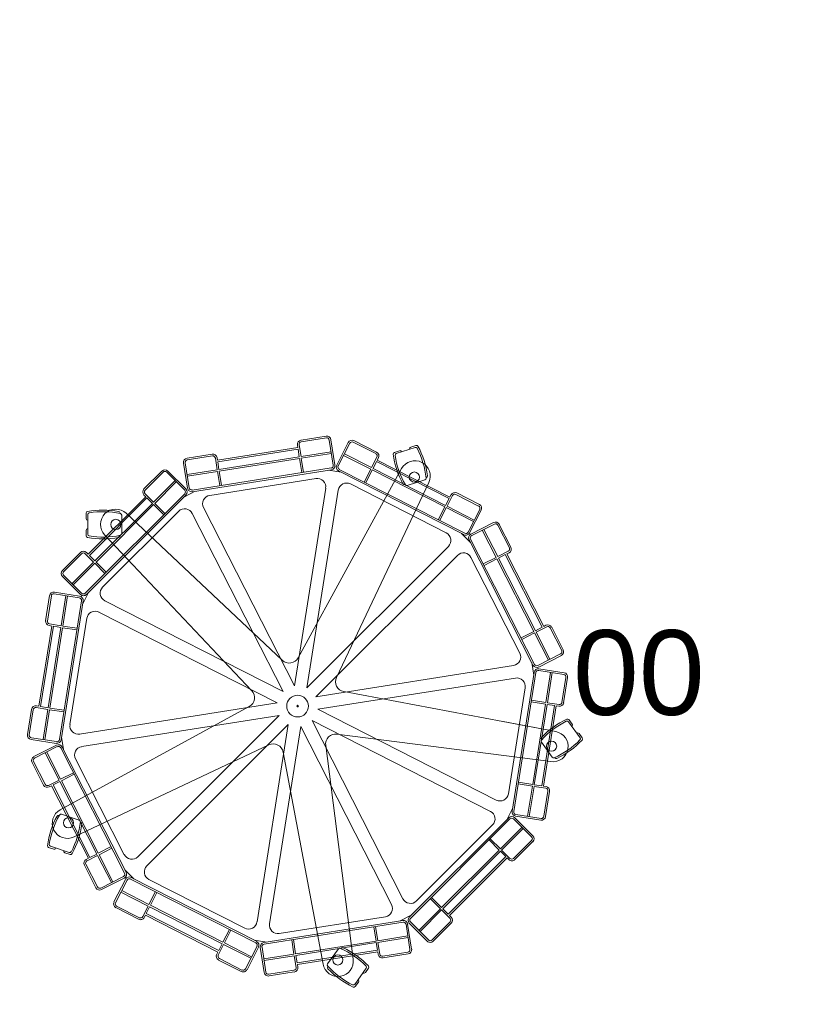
# Model space of a CAD drawing. Header units: millimetres. Extents: x -692150 to 2662533, y -95416 to 65084.
# Tile 648 of 656: x -29892 to -28976, y 35498 to 36660. Entities that reach past the tile are written whole.
import ezdxf
from ezdxf import colors
from ezdxf.entities.mleader import LeaderData, LeaderLine
from ezdxf.math import Vec2, Vec3

# ---------------------------------------------------------------- set-up
doc = ezdxf.new("R2010")
doc.units = ezdxf.units.MM
doc.layers.get('Defpoints').update_dxf_attribs({"color": 30})
doc.layers.add('09_АР_Мебель', color=7, linetype='Continuous', lineweight=9, true_color=0x000000)
doc.layers.add('11_АР_Номер мебели', color=1, linetype='Continuous', lineweight=13, plot=False)
doc.layers.add('17_АР_Текст', color=250, linetype='Continuous', lineweight=0)
doc.styles.add('_ТЕКСТОВЫЙ', font='arial.ttf', dxfattribs={"width": 0.8})
doc.styles.get("Standard").update_dxf_attribs({"font": 'arial.ttf'})

# ---------------------------------------------------------------- blocks, each defined once
blk = doc.blocks.new('Стойка поворотная для ГЖП')
at = {"layer": '09_АР_Мебель', "lineweight": 0}
for p, q in [((33.6, 318.5), (4, 313.8)), ((33.9, 316.5), (4.3, 311.8)), ((37.3, 314), (42, 284.4)), ((39.3, 314.3), (44, 284.7)), ((-94.5, 290.1), (0.3, 305.1)), ((-94.2, 288.1), (0.6, 303.1)), ((-0.2, 308.1), (0.3, 305.1)), ((0.6, 303.1), (2, 294.3)), ((1.8, 308.4), (4, 294.6)), ((59.7, 311.1), (46.1, 284.4)), ((61.5, 310.2), (47.9, 283.5)), ((65.6, 311.5), (92.3, 297.9)), ((66.5, 313.3), (93.2, 299.7)), ((116.4, 298), (138.6, 305.3)), ((139.5, 307.7), (133.5, 305.7)), ((-130.4, 292.5), (-100.7, 297.2)), ((-130.1, 290.5), (-100.4, 295.2)), ((-97, 292.7), (-94.8, 278.9)), ((-95, 293.1), (-94.5, 290.1)), ((-92.8, 279.2), (2, 294.3)), ((-92.5, 277.3), (2.3, 292.3)), ((2.3, 292.3), (5, 275.5)), ((4, 294.6), (39.5, 300.2)), ((4.3, 292.6), (39.8, 298.2)), ((4.3, 292.6), (6.9, 275.8)), ((54.3, 295.9), (86.3, 279.6)), ((55.2, 297.7), (87.3, 281.4)), ((93.6, 293.8), (87.3, 281.4)), ((95.4, 292.9), (94, 290.3)), ((114.1, 299.4), (120.2, 301.4)), ((-134.5, 286.8), (-129.8, 257.2)), ((-132.5, 287.1), (-127.9, 257.5)), ((-130.4, 273.3), (-94.8, 278.9)), ((-124.4, 255), (39.5, 281)), ((-124.1, 253), (39.8, 279)), ((-94.2, 288.1), (-92.8, 279.2)), ((122.6, 280.2), (0.5, 57)), ((49.2, 279.4), (197.1, 204.1)), ((86.3, 279.6), (78.6, 264.4)), ((93.1, 288.5), (89, 280.5)), ((89, 280.5), (174.6, 236.9)), ((93.1, 288.5), (178.7, 244.9)), ((94, 290.3), (179.6, 246.7)), ((-160, 277.4), (-181.2, 256.2)), ((-158.6, 276), (-179.8, 254.8)), ((-154.4, 276), (-133.2, 254.8)), ((-153, 277.4), (-131.7, 256.2)), ((-130, 271.3), (-94.5, 276.9)), ((-103.6, 248.7), (21.7, 268.5)), ((-94.5, 276.9), (-91.8, 260.2)), ((-92.5, 277.3), (-89.9, 260.5)), ((36.5, 278.5), (51.3, 276.1)), ((48.3, 277.6), (196.2, 202.3)), ((88.1, 278.7), (80.4, 263.5)), ((88.1, 278.7), (173.7, 235.1)), ((151.5, 269.5), (151.9, 269.6)), ((-169.9, 240.6), (-144.5, 266.1)), ((-168.5, 239.2), (-143.1, 264.7)), ((-3.8, 24), (33.1, 257.1)), ((45.8, 33.9), (154.7, 263.9)), ((62.4, 262.1), (175.4, 204.5)), ((126.9, 261.5), (126.5, 261.4)), ((150.2, 267), (129.4, 260.2)), ((-250.5, 133.2), (-133.2, 250.5)), ((-249.1, 131.7), (-131.7, 249.1)), ((-247, 179.1), (-179.1, 247)), ((-245.6, 177.7), (-177.7, 245.6)), ((-181.2, 249.1), (-179.1, 247)), ((-179.8, 250.5), (-169.9, 240.6)), ((-177.7, 245.6), (-171.3, 239.2)), ((-134.1, 246.7), (-120.8, 253.5)), ((11, 21.6), (47.9, 254.7)), ((178.7, 244.9), (174.6, 236.9)), ((182.7, 248.4), (176.4, 236)), ((180.9, 249.4), (179.6, 246.7)), ((213.5, 236.1), (186.7, 249.8)), ((214.4, 237.9), (187.7, 251.5)), ((-239.2, 171.3), (-171.3, 239.2)), ((-237.8, 169.9), (-169.9, 237.8)), ((-169.9, 237.8), (-157.9, 225.8)), ((-168.5, 239.2), (-156.5, 227.2)), ((-3.8, 24), (-110.9, 234.3)), ((173.7, 235.1), (165.9, 220)), ((175.4, 234.2), (167.7, 219)), ((175.4, 234.2), (207.5, 217.8)), ((176.4, 236), (208.4, 219.6)), ((-249.5, 227.8), (-249.5, 221.4)), ((-247.5, 202.8), (-247.5, 226.1)), ((-230, 140.3), (-140.3, 230)), ((-209.5, 227.4), (-209.5, 227.8)), ((-207.5, 225.4), (-207.5, 203.5)), ((-18.1, 54), (-202.2, 227.5)), ((-17.2, 17.2), (-124.3, 227.4)), ((214.8, 232.1), (201.2, 205.4)), ((216.6, 231.2), (202.9, 204.5)), ((231.2, 216.6), (204.5, 202.9)), ((232.1, 214.8), (205.4, 201.2)), ((236.1, 213.5), (249.8, 186.7)), ((237.9, 214.4), (251.5, 187.7)), ((-249.5, 201.1), (-249.5, 207.4)), ((-227.6, 202.1), (-54, 18.1)), ((-209.5, 201.5), (-209.5, 201.1)), ((193.2, 203.8), (203.8, 193.2)), ((217.8, 207.5), (234.2, 175.4)), ((219.6, 208.4), (236, 176.4)), ((11, 21.6), (177.9, 188.5)), ((202.3, 196.2), (277.6, 48.3)), ((204.1, 197.1), (279.4, 49.2)), ((-277.4, 160), (-256.2, 181.2)), ((-276, 158.6), (-254.8, 179.8)), ((-250.5, 179.8), (-240.6, 169.9)), ((-249.1, 181.2), (-247, 179.1)), ((-245.6, 177.7), (-239.2, 171.3)), ((21.6, 11), (188.5, 177.9)), ((204.5, 175.4), (262.1, 62.4)), ((234.2, 175.4), (219, 167.7)), ((248.4, 182.7), (236, 176.4)), ((244.9, 178.7), (236.9, 174.6)), ((236.9, 174.6), (280.5, 89)), ((244.9, 178.7), (288.5, 93.1)), ((249.4, 180.9), (246.7, 179.6)), ((246.7, 179.6), (290.3, 94)), ((-266.1, 144.5), (-240.6, 169.9)), ((-264.7, 143.1), (-239.2, 168.5)), ((-239.2, 168.5), (-227.2, 156.5)), ((-237.8, 169.9), (-225.8, 157.9)), ((235.1, 173.7), (220, 165.9)), ((235.1, 173.7), (278.7, 88.1)), ((-277.4, 153), (-256.2, 131.7)), ((-276, 154.4), (-254.8, 133.2)), ((-292.5, 130.4), (-297.2, 100.7)), ((-290.5, 130.1), (-295.2, 100.4)), ((-287.1, 132.5), (-257.5, 127.9)), ((-286.8, 134.5), (-257.2, 129.8)), ((-273.3, 130.4), (-278.9, 94.8)), ((-271.3, 130), (-276.9, 94.5)), ((-246.7, 134.1), (-253.5, 120.8)), ((-255, 124.4), (-281, -39.5)), ((-253, 124.1), (-279, -39.8)), ((-17.2, 17.2), (-227.4, 124.3)), ((-24, 3.8), (-234.3, 110.9)), ((-290.1, 94.5), (-305.1, -0.3)), ((-288.1, 94.2), (-303.1, -0.6)), ((-293.1, 95), (-290.1, 94.5)), ((-292.7, 97), (-278.9, 94.8)), ((-288.1, 94.2), (-279.2, 92.8)), ((-276.9, 94.5), (-260.2, 91.8)), ((-248.7, 103.6), (-268.5, -21.7)), ((288.5, 93.1), (280.5, 89)), ((293.8, 93.6), (281.4, 87.3)), ((292.9, 95.4), (290.3, 94)), ((313.3, 66.5), (299.7, 93.2)), ((-279.2, 92.8), (-294.3, -2)), ((-277.3, 92.5), (-292.3, -2.3)), ((-277.3, 92.5), (-260.5, 89.9)), ((278.7, 88.1), (263.5, 80.4)), ((279.6, 86.3), (264.4, 78.6)), ((279.6, 86.3), (295.9, 54.3)), ((281.4, 87.3), (297.7, 55.2)), ((311.5, 65.6), (297.9, 92.3)), ((310.2, 61.5), (283.5, 47.9)), ((311.1, 59.7), (284.4, 46.1)), ((21.6, 11), (254.7, 47.9)), ((278.5, 36.5), (276.1, 51.3)), ((253, -124.1), (279, 39.8)), ((255, -124.4), (281, 39.5)), ((314, 37.3), (284.4, 42)), ((314.3, 39.3), (284.7, 44)), ((292.6, 4.3), (298.2, 39.8)), ((294.6, 4), (300.2, 39.5)), ((24, -3.8), (257.1, 33.1)), ((316.5, 33.9), (311.8, 4.3)), ((318.5, 33.6), (313.8, 4)), ((304.4, -30), (54.4, 17.1)), ((248.7, -103.6), (268.5, 21.7)), ((-308.1, 0.2), (-305.1, -0.3)), ((-24, 3.8), (-257.1, -33.1)), ((292.3, 2.3), (275.5, 5)), ((292.6, 4.3), (275.8, 6.9)), ((277.3, -92.5), (292.3, 2.3)), ((279.2, -92.8), (294.3, 2)), ((288.1, -94.2), (303.1, 0.6)), ((290.1, -94.5), (305.1, 0.3)), ((303.1, 0.6), (294.3, 2)), ((308.4, 1.8), (294.6, 4)), ((308.1, -0.2), (305.1, 0.3)), ((-318.5, -33.6), (-313.8, -4)), ((-316.5, -33.9), (-311.8, -4.3)), ((-308.4, -1.8), (-294.6, -4)), ((-303.1, -0.6), (-294.3, -2)), ((-294.6, -4), (-300.2, -39.5)), ((-292.6, -4.3), (-298.2, -39.8)), ((-292.6, -4.3), (-275.8, -6.9)), ((-292.3, -2.3), (-275.5, -5)), ((-57, -0.5), (-280, -122.4)), ((-21.6, -11), (-254.7, -47.9)), ((-21.6, -11), (-188.5, -177.9)), ((24, -3.8), (234.3, -110.9)), ((-11, -21.6), (-177.9, -188.5)), ((-11, -21.6), (-47.9, -254.7)), ((17.2, -17.2), (227.4, -124.3)), ((17.2, -17.2), (124.3, -227.4)), ((242.3, -18.3), (304.4, -30)), ((319.4, -18.6), (333.1, -37.4)), ((320, -16), (323.8, -21.2)), ((3.8, -24), (-33.1, -257.1)), ((3.8, -24), (110.9, -234.3)), ((46.4, -33.1), (298.8, -65.5)), ((335.7, -37.6), (332, -32.5)), ((-314.3, -39.3), (-284.7, -44)), ((-314, -37.3), (-284.4, -42)), ((-311.1, -59.7), (-284.4, -46.1)), ((-278.5, -36.5), (-276.1, -51.3)), ((-263.7, -154.5), (-33.9, -45.8)), ((65.5, -298.8), (33.1, -46.4)), ((300.3, -60.3), (287.5, -42.7)), ((287.9, -39.9), (287.7, -39.5)), ((-310.2, -61.5), (-283.5, -47.9)), ((-297.7, -55.2), (-281.4, -87.3)), ((-295.9, -54.3), (-279.6, -86.3)), ((-279.4, -49.2), (-204.1, -197.1)), ((-277.6, -48.3), (-202.3, -196.2)), ((-17.1, -54.4), (30, -304.4)), ((-313.3, -66.5), (-299.7, -93.2)), ((-311.5, -65.6), (-297.9, -92.3)), ((-262.1, -62.4), (-204.5, -175.4)), ((303.1, -60.8), (303.4, -61.1)), ((-279.6, -86.3), (-264.4, -78.6)), ((-278.7, -88.1), (-263.5, -80.4)), ((-293.8, -93.6), (-281.4, -87.3)), ((-288.5, -93.1), (-280.5, -89)), ((-280.5, -89), (-236.9, -174.6)), ((-278.7, -88.1), (-235.1, -173.7)), ((276.9, -94.5), (260.2, -91.8)), ((277.3, -92.5), (260.5, -89.9)), ((288.1, -94.2), (279.2, -92.8)), ((-292.9, -95.4), (-290.3, -94)), ((-290.3, -94), (-246.7, -179.6)), ((-288.5, -93.1), (-244.9, -178.7)), ((271.3, -130), (276.9, -94.5)), ((273.3, -130.4), (278.9, -94.8)), ((292.7, -97), (278.9, -94.8)), ((293.1, -95), (290.1, -94.5)), ((290.5, -130.1), (295.2, -100.4)), ((292.5, -130.4), (297.2, -100.7)), ((-278.4, -127.7), (-257.7, -134.5)), ((246.7, -134.1), (253.5, -120.8)), ((-281, -129), (-281.4, -128.9)), ((-256.4, -137), (-256, -137.1)), ((131.7, -249.1), (249.1, -131.7)), ((133.2, -250.5), (250.5, -133.2)), ((276, -154.4), (254.8, -133.2)), ((277.4, -153), (256.2, -131.7)), ((286.8, -134.5), (257.2, -129.8)), ((287.1, -132.5), (257.5, -127.9)), ((140.3, -230), (230, -140.3)), ((239.2, -168.5), (264.7, -143.1)), ((240.6, -169.9), (266.1, -144.5)), ((237.8, -169.9), (225.8, -157.9)), ((239.2, -168.5), (227.2, -156.5)), ((276, -158.6), (254.8, -179.8)), ((277.4, -160), (256.2, -181.2)), ((-293.7, -166.9), (-287.7, -168.9)), ((-269.3, -172.7), (-291.5, -165.5)), ((-268.3, -175.1), (-274.4, -173.2)), ((-235.1, -173.7), (-220, -165.9)), ((-234.2, -175.4), (-219, -167.7)), ((169.9, -237.8), (237.8, -169.9)), ((171.3, -239.2), (239.2, -171.3)), ((245.6, -177.7), (239.2, -171.3)), ((250.5, -179.8), (240.6, -169.9)), ((-249.4, -180.9), (-246.7, -179.6)), ((-248.4, -182.7), (-236, -176.4)), ((-244.9, -178.7), (-236.9, -174.6)), ((-236, -176.4), (-219.6, -208.4)), ((-234.2, -175.4), (-217.8, -207.5)), ((177.7, -245.6), (245.6, -177.7)), ((179.1, -247), (247, -179.1)), ((249.1, -181.2), (247, -179.1)), ((-237.9, -214.4), (-251.5, -187.7)), ((-236.1, -213.5), (-249.8, -186.7)), ((-203.8, -193.2), (-193.2, -203.8)), ((-232.1, -214.8), (-205.4, -201.2)), ((-231.2, -216.6), (-204.5, -202.9)), ((-216.6, -231.2), (-202.9, -204.5)), ((-214.8, -232.1), (-201.2, -205.4)), ((-197.1, -204.1), (-49.2, -279.4)), ((-196.2, -202.3), (-48.3, -277.6)), ((-175.4, -204.5), (-62.4, -262.1)), ((-208.4, -219.6), (-176.4, -236)), ((-207.5, -217.8), (-175.4, -234.2)), ((-175.4, -234.2), (-167.7, -219)), ((-173.7, -235.1), (-165.9, -220)), ((168.5, -239.2), (156.5, -227.2)), ((169.9, -237.8), (157.9, -225.8)), ((-214.4, -237.9), (-187.7, -251.5)), ((-213.5, -236.1), (-186.7, -249.8)), ((-182.7, -248.4), (-176.4, -236)), ((-178.7, -244.9), (-174.6, -236.9)), ((-174.6, -236.9), (-89, -280.5)), ((-173.7, -235.1), (-88.1, -278.7)), ((143.1, -264.7), (168.5, -239.2)), ((144.5, -266.1), (169.9, -240.6)), ((179.8, -250.5), (169.9, -240.6)), ((177.7, -245.6), (171.3, -239.2)), ((-180.9, -249.4), (-179.6, -246.7)), ((-179.6, -246.7), (-94, -290.3)), ((-178.7, -244.9), (-93.1, -288.5)), ((124.1, -253), (-39.8, -279)), ((124.4, -255), (-39.5, -281)), ((103.6, -248.7), (-21.7, -268.5)), ((134.1, -246.7), (120.8, -253.5)), ((154.4, -276), (133.2, -254.8)), ((158.6, -276), (179.8, -254.8)), ((181.2, -249.1), (179.1, -247)), ((-88.1, -278.7), (-80.4, -263.5)), ((-86.3, -279.6), (-78.6, -264.4)), ((92.5, -277.3), (89.9, -260.5)), ((94.5, -276.9), (91.8, -260.2)), ((132.5, -287.1), (127.9, -257.5)), ((134.5, -286.8), (129.8, -257.2)), ((153, -277.4), (131.7, -256.2)), ((160, -277.4), (181.2, -256.2)), ((-36.5, -278.5), (-51.3, -276.1)), ((-4.3, -292.6), (-6.9, -275.8)), ((-2.3, -292.3), (-5, -275.5)), ((92.5, -277.3), (-2.3, -292.3)), ((130, -271.3), (94.5, -276.9)), ((130.4, -273.3), (94.8, -278.9)), ((-95.4, -292.9), (-94, -290.3)), ((-93.6, -293.8), (-87.3, -281.4)), ((-93.1, -288.5), (-89, -280.5)), ((-87.3, -281.4), (-55.2, -297.7)), ((-86.3, -279.6), (-54.3, -295.9)), ((-61.5, -310.2), (-47.9, -283.5)), ((-59.7, -311.1), (-46.1, -284.4)), ((-39.3, -314.3), (-44, -284.7)), ((-37.3, -314), (-42, -284.4)), ((92.8, -279.2), (-2, -294.3)), ((94.2, -288.1), (-0.6, -303.1)), ((94.5, -290.1), (-0.3, -305.1)), ((35.4, -304.3), (48.2, -286.6)), ((51.1, -286.1), (51.3, -285.8)), ((94.2, -288.1), (92.8, -279.2)), ((95, -293.1), (94.5, -290.1)), ((97, -292.7), (94.8, -278.9)), ((-66.5, -313.3), (-93.2, -299.7)), ((-65.6, -311.5), (-92.3, -297.9)), ((-4.3, -292.6), (-39.8, -298.2)), ((-4, -294.6), (-39.5, -300.2)), ((-1.8, -308.4), (-4, -294.6)), ((-0.6, -303.1), (-2, -294.3)), ((130.1, -290.5), (100.4, -295.2)), ((130.4, -292.5), (100.7, -297.2)), ((-33.9, -316.5), (-4.3, -311.8)), ((0.2, -308.1), (-0.3, -305.1)), ((35.8, -307.1), (35.6, -307.4)), ((81, -309.5), (67.3, -328.4)), ((83.7, -309.3), (79.9, -314.5)), ((-33.6, -318.5), (-4, -313.8)), ((68, -330.9), (71.7, -325.8))]:
    blk.add_line(p, q, dxfattribs=at)
for centre, radius in [((137.7, 270.3), 6), ((-214.5, 214.4), 6), ((0, 0), 12.8), ((0, 0), 12.8), ((0, 0), 1), ((299.6, -47.4), 6), ((-270.2, -137.7), 6), ((47.5, -299.6), 6)]:
    blk.add_circle(centre, radius, dxfattribs=at)
for centre, radius, start, end in [((4.7, 308.9), 5, 99, 189), ((34.4, 313.6), 5, 9, 99), ((34.4, 313.6), 3, 9, 99), ((64.2, 308.8), 5, 63, 153), ((4.7, 308.9), 3, 99, 189), ((64.2, 308.8), 3, 63, 153), ((134.1, 303.8), 2, 108, 198), ((139.2, 303.4), 2, 27.4942, 108), ((140.2, 305.8), 2, 28.4757, 108), ((53.1, 258.6), 99, 6.1011, 27.4942), ((53.1, 258.6), 101, 7.5243, 28.4757), ((-129.6, 287.6), 5, 99, 189), ((-129.6, 287.6), 3, 99, 189), ((-100, 292.3), 5, 9, 99), ((-100, 292.3), 3, 9, 99), ((90.9, 295.2), 3, 333, 63), ((90.9, 295.2), 5, 333, 63), ((114.8, 297.5), 2, 108, 187.5243), ((212.9, 310.5), 101, 187.5243, 208.4757), ((117, 296.1), 2, 108, 188.5058), ((212.9, 310.5), 99, 188.5058, 209.8989), ((120.8, 299.5), 2, 18, 108), ((39.1, 283.9), 3, 279, 9), ((39.1, 283.9), 5, 279, 9), ((50.6, 282.1), 5, 153, 243), ((50.6, 282.1), 3, 153, 243), ((138.4, 271.6), 18, 334.6681, 151.3319), ((-156.5, 273.9), 5, 45, 135), ((-156.5, 273.9), 3, 45, 135), ((23.2, 258.6), 10, 351, 99), ((149.6, 268.9), 2, 288, 6.1011), ((151.3, 271.5), 2, 288, 7.5243), ((-177.7, 252.7), 5, 135, 225), ((-135.3, 252.7), 5, 315, 45), ((-124.9, 258), 5, 189, 279), ((-124.9, 258), 3, 189, 279), ((57.8, 253.2), 10, 63, 171), ((125.9, 263.3), 2, 208.4757, 288), ((128.8, 262.1), 2, 209.8989, 288), ((-177.7, 252.7), 3, 135, 225), ((-135.3, 252.7), 3, 315, 45), ((-102, 238.8), 10, 99, 207), ((185.4, 247.1), 5, 63, 153), ((185.4, 247.1), 3, 63, 153), ((-214.5, 214.4), 18, 46.6883, 223.3319), ((-133.2, 222.9), 10, 27, 135), ((212.1, 233.5), 3, 333, 63), ((212.1, 233.5), 5, 333, 63), ((-247.5, 227.8), 2, 100.4757, 180), ((-247.5, 221.4), 2, 180, 270), ((-229.5, 130.4), 101, 79.5243, 100.4757), ((-245.5, 226.1), 2, 99.4942, 180), ((-229.5, 130.4), 99, 78.1011, 99.4942), ((-211.5, 227.8), 2, 360, 79.5243), ((-209.5, 225.4), 2, 360, 78.1011), ((-247.5, 207.4), 2, 90, 180), ((233.5, 212.1), 5, 27, 117), ((233.5, 212.1), 3, 27, 117), ((-247.5, 201.1), 2, 180, 259.5243), ((-229.5, 298.4), 101, 259.5243, 280.4757), ((-245.5, 202.8), 2, 180, 260.5058), ((-229.5, 298.4), 99, 260.5058, 281.8989), ((-211.5, 201.1), 2, 280.4757, 360), ((-209.5, 203.5), 2, 281.8989, 360), ((170.8, 195.6), 10, 315, 63), ((198.5, 206.7), 5, 243, 333), ((198.5, 206.7), 3, 243, 333), ((206.7, 198.5), 5, 117, 207), ((206.7, 198.5), 3, 117, 207), ((247.1, 185.4), 3, 297, 27), ((247.1, 185.4), 5, 297, 27), ((-252.7, 177.7), 5, 45, 135), ((-252.7, 177.7), 3, 45, 135), ((195.6, 170.8), 10, 27, 135), ((-273.9, 156.5), 5, 135, 225), ((-273.9, 156.5), 3, 135, 225), ((-222.9, 133.2), 10, 135, 243), ((-287.6, 129.6), 5, 81, 171), ((-287.6, 129.6), 3, 81, 171), ((-258, 124.9), 3, 351, 81), ((-258, 124.9), 5, 351, 81), ((-252.7, 135.3), 5, 225, 315), ((-252.7, 135.3), 3, 225, 315), ((-238.8, 102), 10, 63, 171), ((-292.3, 100), 5, 171, 261), ((-292.3, 100), 3, 171, 261), ((295.2, 90.9), 5, 27, 117), ((295.2, 90.9), 3, 27, 117), ((253.2, 57.8), 10, 279, 27), ((308.8, 64.2), 3, 297, 27), ((308.8, 64.2), 5, 297, 27), ((-9.9, 62.7), 11.9, 226.6681, 331.3319), ((282.1, 50.6), 5, 207, 297), ((282.1, 50.6), 3, 207, 297), ((283.9, 39.1), 5, 81, 171), ((283.9, 39.1), 3, 81, 171), ((313.6, 34.4), 3, 351, 81), ((313.6, 34.4), 5, 351, 81), ((56.6, 28.8), 11.9, 154.6681, 259.3319), ((258.6, 23.2), 10, 351, 99), ((-62.7, 9.9), 11.9, 298.6499, 43.3319), ((-308.9, -4.7), 5, 81, 171), ((308.9, 4.7), 5, 261, 351), ((308.9, 4.7), 3, 261, 351), ((-308.9, -4.7), 3, 81, 171), ((-258.6, -23.2), 10, 171, 279), ((361.1, -106.5), 99, 116.5058, 137.8989), ((361.1, -106.5), 101, 115.5243, 136.4757), ((317.8, -19.7), 2, 36, 116.5058), ((318.4, -17.2), 2, 36, 115.5243), ((322.2, -22.3), 2, 306, 36), ((-313.6, -34.4), 5, 171, 261), ((-313.6, -34.4), 3, 171, 261), ((44.9, -44.9), 11.9, 82.6681, 187.3319), ((301.1, -47.7), 18, 262.6681, 79.3319), ((330.4, -33.7), 2, 36, 126), ((-283.9, -39.1), 5, 261, 351), ((-283.9, -39.1), 3, 261, 351), ((-282.1, -50.6), 5, 27, 117), ((-28.8, -56.6), 11.9, 10.6681, 115.3101), ((289.1, -41.5), 2, 137.8989, 216), ((289.3, -38.4), 2, 136.4757, 216), ((262.3, 29.4), 99, 294.1011, 315.4942), ((262.3, 29.4), 101, 295.5243, 316.4757), ((331.5, -38.6), 2, 315.4942, 36), ((334.1, -38.8), 2, 316.4757, 36), ((-282.1, -50.6), 3, 27, 117), ((-253.2, -57.8), 10, 99, 207), ((-308.8, -64.2), 5, 117, 207), ((-308.8, -64.2), 3, 117, 207), ((301.9, -59.2), 2, 216, 294.1011), ((305, -60), 2, 216, 295.5243), ((-295.2, -90.9), 3, 207, 297), ((-295.2, -90.9), 5, 207, 297), ((238.8, -102), 10, 243, 351), ((292.3, -100), 3, 351, 81), ((292.3, -100), 5, 351, 81), ((-271.4, -138.2), 18, 118.6499, 295.3101), ((-279.1, -129.6), 2, 72, 150.1011), ((222.9, -133.2), 10, 315, 63), ((258, -124.9), 5, 171, 261), ((258, -124.9), 3, 171, 261), ((-195, -178), 101, 151.5243, 172.4757), ((-195, -178), 99, 150.1011, 171.4942), ((-282, -130.8), 2, 72, 151.5243), ((-354.7, -126), 99, 332.5058, 353.8989), ((-354.7, -126), 101, 331.5243, 352.4757), ((-258.3, -136.4), 2, 353.8989, 72), ((-256.6, -139), 2, 352.4757, 72), ((252.7, -135.3), 5, 45, 135), ((252.7, -135.3), 3, 45, 135), ((287.6, -129.6), 5, 261, 351), ((287.6, -129.6), 3, 261, 351), ((273.9, -156.5), 3, 315, 45), ((273.9, -156.5), 5, 315, 45), ((-293.1, -165), 2, 172.4757, 252), ((-290.9, -163.6), 2, 171.4942, 252), ((-287.1, -167), 2, 252, 342), ((-273.8, -171.3), 2, 162, 252), ((-268.7, -170.8), 2, 252, 332.5058), ((-267.7, -173.2), 2, 252, 331.5243), ((-247.1, -185.4), 5, 117, 207), ((-247.1, -185.4), 3, 117, 207), ((-195.6, -170.8), 10, 207, 315), ((252.7, -177.7), 5, 225, 315), ((252.7, -177.7), 3, 225, 315), ((-206.7, -198.5), 3, 297, 27), ((-206.7, -198.5), 5, 297, 27), ((-170.8, -195.6), 10, 135, 243), ((-198.5, -206.7), 5, 63, 153), ((-198.5, -206.7), 3, 63, 153), ((-233.5, -212.1), 5, 207, 297), ((-233.5, -212.1), 3, 207, 297), ((-212.1, -233.5), 5, 153, 243), ((-212.1, -233.5), 3, 153, 243), ((133.2, -222.9), 10, 207, 315), ((102, -238.8), 10, 279, 27), ((-185.4, -247.1), 5, 243, 333), ((-185.4, -247.1), 3, 243, 333), ((-57.8, -253.2), 10, 243, 351), ((124.9, -258), 5, 9, 99), ((124.9, -258), 3, 9, 99), ((135.3, -252.7), 5, 135, 225), ((135.3, -252.7), 3, 135, 225), ((177.7, -252.7), 3, 315, 45), ((177.7, -252.7), 5, 315, 45), ((-23.2, -258.6), 10, 171, 279), ((-50.6, -282.1), 5, 333, 63), ((156.5, -273.9), 5, 225, 315), ((156.5, -273.9), 3, 225, 315), ((-50.6, -282.1), 3, 333, 63), ((-39.1, -283.9), 5, 99, 189), ((-39.1, -283.9), 3, 99, 189), ((49.9, -287.8), 2, 65.8989, 144), ((10.3, -376.3), 99, 44.5058, 65.8989), ((52.9, -287), 2, 64.4757, 144), ((10.3, -376.3), 101, 43.5243, 64.4757), ((129.6, -287.6), 3, 279, 9), ((129.6, -287.6), 5, 279, 9), ((-90.9, -295.2), 5, 153, 243), ((-90.9, -295.2), 3, 153, 243), ((47.7, -301.1), 18, 190.6681, 7.3319), ((100, -292.3), 5, 189, 279), ((100, -292.3), 3, 189, 279), ((-64.2, -308.8), 5, 243, 333), ((-64.2, -308.8), 3, 243, 333), ((-4.7, -308.9), 3, 279, 9), ((-4.7, -308.9), 5, 279, 9), ((37, -305.5), 2, 144, 222.1011), ((37.2, -308.6), 2, 144, 223.5243), ((109, -240.4), 99, 222.1011, 243.4942), ((109, -240.4), 101, 223.5243, 244.4757), ((79.4, -308.3), 2, 324, 44.5058), ((82, -308.2), 2, 324, 43.5243), ((-34.4, -313.6), 5, 189, 279), ((-34.4, -313.6), 3, 189, 279), ((70.1, -324.6), 2, 324, 54), ((78.3, -313.3), 2, 234, 324), ((65.7, -327.2), 2, 243.4942, 324), ((66.3, -329.8), 2, 244.4757, 324)]:
    blk.add_arc(centre, radius, start, end, dxfattribs=at)
blk.add_point((0, 0), dxfattribs=at)
at = {"flags": 1}
for tag, p in [('КОД_ОБОРУДОВАНИЯ', (213.3, 358.4)), ('ДОП_ИНФОРМАЦИЯ', (213.3, 306.2)), ('ДОГОВОР', (300, 250))]:
    blk.add_attdef(tag, p, '', height=25, dxfattribs=at)
at = {"layer": '11_АР_Номер мебели', "flags": 4}
blk.add_attdef('Номер', (324.8, -10.3), '', height=100, dxfattribs=at)
blk = doc.blocks.new('_Dot')
at = {"color": 0, "linetype": 'ByBlock', "lineweight": -2}
blk.add_line((-0.5, 0), (-1, 0), dxfattribs=at)
at = {"color": 0, "linetype": 'ByBlock', "const_width": 0.5}
blk.add_lwpolyline([(-0.25, 0, 1), (0.25, 0, 1)], format="xyb", close=True, dxfattribs=at)

msp = doc.modelspace()

# ---------------------------------------------------------------- block references
at = {"lineweight": 0}
ref = msp.add_blockref('Стойка поворотная для ГЖП', (-29564.3, 35849.8), dxfattribs=at)
ref.add_attrib('Номер', '00', (-29239.5, 35839.4), dxfattribs={"layer": '11_АР_Номер мебели', "height": 100})

# ---------------------------------------------------------------- leaders
at = {"layer": '17_АР_Текст', "lineweight": 18}
ml = msp.add_multileader_mtext('Standard', dxfattribs=at)
ml.set_content('Клиентский зал {\\L0,0}', color=256, style='_ТЕКСТОВЫЙ')
ml.set_leader_properties(lineweight=0)
ml.set_arrow_properties(name='DOT')
ml.build(insert=Vec2(0, 0))
ml.multileader.update_dxf_attribs({"text_left_attachment_type": 6, "text_right_attachment_type": 6, "dogleg_length": 0.36, "arrow_head_size": 50, "scale": 100})
ctx = ml.context
ctx.base_point, ctx.scale, ctx.char_height, ctx.arrow_head_size, ctx.landing_gap_size, ctx.plane_origin = Vec3(-37947.6, 48659.5), 100, 250, 50, 100, Vec3(-30901.1, 52193.2)
ctx.left_attachment, ctx.right_attachment, ctx.attachment_type = 6, 6, 2
notes = []
notes.append((ctx, [(0, (0, 0, 0), (0, 0), (1, 0), 1, [])]))
ctx.mtext.insert, ctx.mtext.width, ctx.mtext.defined_height, ctx.mtext.flow_direction = Vec3(-37847.6, 48959.5), 2751.828, 815.5, 5
at = {"layer": '17_АР_Текст', "color": 1, "lineweight": 18}
ml = msp.add_multileader_mtext('Standard', dxfattribs=at)
ml.set_content('{\\C1;Карманы для бланков только в СОПС}', color=1, style='_ТЕКСТОВЫЙ')
ml.set_leader_properties(lineweight=0)
ml.set_arrow_properties(name='DOT')
ml.build(insert=Vec2(0, 0))
ml.multileader.update_dxf_attribs({"text_left_attachment_type": 6, "text_right_attachment_type": 6, "dogleg_length": 0.36, "arrow_head_size": 50, "scale": 100})
ctx = ml.context
ctx.base_point, ctx.scale, ctx.char_height, ctx.arrow_head_size, ctx.landing_gap_size, ctx.plane_origin = Vec3(-29314.5, 48068.2), 100, 100, 50, 100, Vec3(-25566.9, 52909.1)
ctx.left_attachment, ctx.right_attachment, ctx.text_align_type, ctx.attachment_type = 6, 6, 1, 2
notes.append((ctx, [(0, (0, 0, 0), (0, 0), (1, 0), 1, [])]))
ctx.mtext.insert, ctx.mtext.width, ctx.mtext.defined_height, ctx.mtext.alignment, ctx.mtext.flow_direction = Vec3(-27210.6, 48368.2), 4035.238, 815.5, 2, 5
ml = msp.add_multileader_mtext('Standard', dxfattribs=at)
ml.set_content('{\\fCalibri|b0|i0|c204|p34;\\H0.91667x;\\LКарманы для бланков\\l - СОПС, крепятся на стол МГН и стол для ЦСУ (1400 мм.);\\P\\LИнформ. Стенд А4 на 8 карманов\\l - ГОПС/СОПС, крепится по старым правилам, при отсутствии возможности крепления особенно в СОПСах (отсутствие свободного места на стене или нехватка стены по длине - размещается папка с информацией на столе МГН или столе для ЦСУ).\\P\\LРекламно_информационный стенд\\l - ГОПС/СОПС размещается в клиентском зале, также возможно размещение в тамбуре при условии хорошей освещенности и при условии открывания двери стенд будет виден более чем на 50%. Также стенд должен находиться в прямой видимости для клиентов и ничем не загораживаться.}', color=1, style='_ТЕКСТОВЫЙ')
ml.set_leader_properties(lineweight=0)
ml.set_arrow_properties(name='DOT')
ml.build(insert=Vec2(0, 0))
ml.multileader.update_dxf_attribs({"text_left_attachment_type": 6, "text_right_attachment_type": 6, "dogleg_length": 0.36, "arrow_head_size": 50, "scale": 100})
ctx = ml.context
ctx.base_point, ctx.scale, ctx.char_height, ctx.arrow_head_size, ctx.landing_gap_size, ctx.plane_origin = Vec3(-27020.9, 45459.4), 100, 100, 50, 100, Vec3(-22944.2, 54969.1)
ctx.left_attachment, ctx.right_attachment, ctx.text_align_type, ctx.attachment_type = 6, 6, 1, 2
notes.append((ctx, [(0, (0, 0, 0), (0, 0), (1, 0), 1, [])]))
ctx.mtext.insert, ctx.mtext.width, ctx.mtext.defined_height, ctx.mtext.alignment, ctx.mtext.flow_direction = Vec3(-24919.4, 45773.6), 2892.94, 2008.7, 2, 5
at = {"layer": '17_АР_Текст', "lineweight": 18}
ml = msp.add_multileader_mtext('Standard', dxfattribs=at)
ml.set_content('{\\C1;Корзина для распродаж - от 15 стеллажей}', color=256, style='_ТЕКСТОВЫЙ')
ml.set_leader_properties(lineweight=0)
ml.set_arrow_properties(name='DOT')
ml.build(insert=Vec2(0, 0))
ml.multileader.update_dxf_attribs({"text_left_attachment_type": 6, "text_right_attachment_type": 6, "dogleg_length": 0.36, "arrow_head_size": 50, "scale": 100})
ctx = ml.context
ctx.base_point, ctx.scale, ctx.char_height, ctx.arrow_head_size, ctx.landing_gap_size, ctx.plane_origin = Vec3(-31698.3, 39803.8), 100, 200, 50, 100, Vec3(-26184.1, 43906.1)
ctx.left_attachment, ctx.right_attachment, ctx.attachment_type = 6, 6, 2
notes.append((ctx, [(0, (0, 0, 0), (0, 0), (1, 0), 1, [])]))
ctx.mtext.insert, ctx.mtext.width, ctx.mtext.defined_height, ctx.mtext.flow_direction = Vec3(-31598.3, 40043.8), 2592.649, 880.8, 5
ml = msp.add_multileader_mtext('Standard', dxfattribs=at)
ml.set_content('{\\C1;Хранение:\\P1 стеллаж / шкаф = до 5 торговых стеллажей\\P3 стеллаж / шкаф = 6-9 торговых стеллажей\\P4 стеллаж / шкаф = 10 и более торговых стеллажей}', color=256, style='_ТЕКСТОВЫЙ')
ml.set_leader_properties(lineweight=0)
ml.set_arrow_properties(name='DOT')
ml.build(insert=Vec2(0, 0))
ml.multileader.update_dxf_attribs({"text_left_attachment_type": 6, "text_right_attachment_type": 6, "dogleg_length": 0.36, "arrow_head_size": 50, "scale": 100})
ctx = ml.context
ctx.base_point, ctx.scale, ctx.char_height, ctx.arrow_head_size, ctx.landing_gap_size, ctx.plane_origin = Vec3(-37158.5, 36381.3), 100, 170, 50, 100, Vec3(-71808.1, 38274.2)
ctx.left_attachment, ctx.right_attachment, ctx.attachment_type = 6, 6, 2
notes.append((ctx, [(0, (0, 0, 0), (0, 0), (1, 0), 1, [])]))
ctx.mtext.insert, ctx.mtext.width, ctx.mtext.defined_height, ctx.mtext.flow_direction = Vec3(-37058.5, 36636.8), 5942.674, 960.1, 5
at = {"layer": 'Defpoints', "lineweight": 18}
ml = msp.add_multileader_mtext('Standard', dxfattribs=at)
ml.set_content('ЦСУ _ФОРМАТ 1_за барьером оператора', color=256, style='_ТЕКСТОВЫЙ')
ml.set_leader_properties(lineweight=0)
ml.set_arrow_properties(name='DOT')
ml.build(insert=Vec2(0, 0))
ml.multileader.update_dxf_attribs({"text_left_attachment_type": 6, "text_right_attachment_type": 6, "dogleg_length": 0.36, "arrow_head_size": 50, "scale": 100})
ctx = ml.context
ctx.base_point, ctx.scale, ctx.char_height, ctx.arrow_head_size, ctx.landing_gap_size, ctx.plane_origin = Vec3(-17685.8, 48831.9), 100, 200, 50, 100, Vec3(-19857.2, 44190.6)
ctx.left_attachment, ctx.right_attachment, ctx.text_align_type, ctx.attachment_type = 6, 6, 1, 2
notes.append((ctx, [(0, (0, 0, 0), (0, 0), (1, 0), 1, [])]))
ctx.mtext.insert, ctx.mtext.width, ctx.mtext.defined_height, ctx.mtext.alignment, ctx.mtext.flow_direction = Vec3(-15399.3, 49087.4), 5828.611, 1000, 2, 5
ml = msp.add_multileader_mtext('Standard', dxfattribs=at)
ml.set_content('ЦСУ _ФОРМАТ 2_в клиентском зале', color=256, style='_ТЕКСТОВЫЙ')
ml.set_leader_properties(lineweight=0)
ml.set_arrow_properties(name='DOT')
ml.build(insert=Vec2(0, 0))
ml.multileader.update_dxf_attribs({"text_left_attachment_type": 6, "text_right_attachment_type": 6, "dogleg_length": 0.36, "arrow_head_size": 50, "scale": 100})
ctx = ml.context
ctx.base_point, ctx.scale, ctx.char_height, ctx.arrow_head_size, ctx.landing_gap_size, ctx.plane_origin = Vec3(-10055.6, 48831.9), 100, 200, 50, 100, Vec3(-14413.4, 44190.6)
ctx.left_attachment, ctx.right_attachment, ctx.text_align_type, ctx.attachment_type = 6, 6, 1, 2
notes.append((ctx, [(0, (0, 0, 0), (0, 0), (1, 0), 1, [])]))
ctx.mtext.insert, ctx.mtext.width, ctx.mtext.defined_height, ctx.mtext.alignment, ctx.mtext.flow_direction = Vec3(-8043.5, 49087.4), 5828.611, 1000, 2, 5
ml = msp.add_multileader_mtext('Standard', dxfattribs=at)
ml.set_content('ЦСУ _ФОРМАТ 2_в клиентском зале', color=256, style='_ТЕКСТОВЫЙ')
ml.set_leader_properties(lineweight=0)
ml.set_arrow_properties(name='DOT')
ml.build(insert=Vec2(0, 0))
ml.multileader.update_dxf_attribs({"text_left_attachment_type": 6, "text_right_attachment_type": 6, "dogleg_length": 0.36, "arrow_head_size": 50, "scale": 100})
ctx = ml.context
ctx.base_point, ctx.scale, ctx.char_height, ctx.arrow_head_size, ctx.landing_gap_size, ctx.plane_origin = Vec3(-2359.3, 48831.9), 100, 200, 50, 100, Vec3(-6717.2, 44190.6)
ctx.left_attachment, ctx.right_attachment, ctx.text_align_type, ctx.attachment_type = 6, 6, 1, 2
notes.append((ctx, [(0, (0, 0, 0), (0, 0), (1, 0), 1, [])]))
ctx.mtext.insert, ctx.mtext.width, ctx.mtext.defined_height, ctx.mtext.alignment, ctx.mtext.flow_direction = Vec3(-347.2, 49087.4), 5828.611, 1000, 2, 5
ml = msp.add_multileader_mtext('Standard', dxfattribs=at)
ml.set_content('ЦСУ _ФОРМАТ 3_в клиентском зале', color=256, style='_ТЕКСТОВЫЙ')
ml.set_leader_properties(lineweight=0)
ml.set_arrow_properties(name='DOT')
ml.build(insert=Vec2(0, 0))
ml.multileader.update_dxf_attribs({"text_left_attachment_type": 6, "text_right_attachment_type": 6, "dogleg_length": 0.36, "arrow_head_size": 50, "scale": 100})
ctx = ml.context
ctx.base_point, ctx.scale, ctx.char_height, ctx.arrow_head_size, ctx.landing_gap_size, ctx.plane_origin = Vec3(5418.7, 48831.9), 100, 200, 50, 100, Vec3(-851.3, 44190.6)
ctx.left_attachment, ctx.right_attachment, ctx.text_align_type, ctx.attachment_type = 6, 6, 1, 2
notes.append((ctx, [(0, (0, 0, 0), (0, 0), (1, 0), 1, [])]))
ctx.mtext.insert, ctx.mtext.width, ctx.mtext.defined_height, ctx.mtext.alignment, ctx.mtext.flow_direction = Vec3(7430.8, 49087.4), 5828.611, 1000, 2, 5
for ctx, leaders in notes:
    for number, flags, end, landing, length, lines in leaders:
        leader = LeaderData()
        leader.index, (leader.has_last_leader_line, leader.has_dogleg_vector, leader.attachment_direction) = number, flags
        leader.last_leader_point, leader.dogleg_vector, leader.dogleg_length = Vec3(end), Vec3(landing), length
        for number, points, colour, breaks in lines:
            line = LeaderLine()
            line.index, line.vertices, line.color, line.breaks = number, Vec3.list(points), colors.encode_raw_color(colour), breaks
            leader.lines.append(line)
        ctx.leaders.append(leader)

doc.saveas('drawing.dxf')
